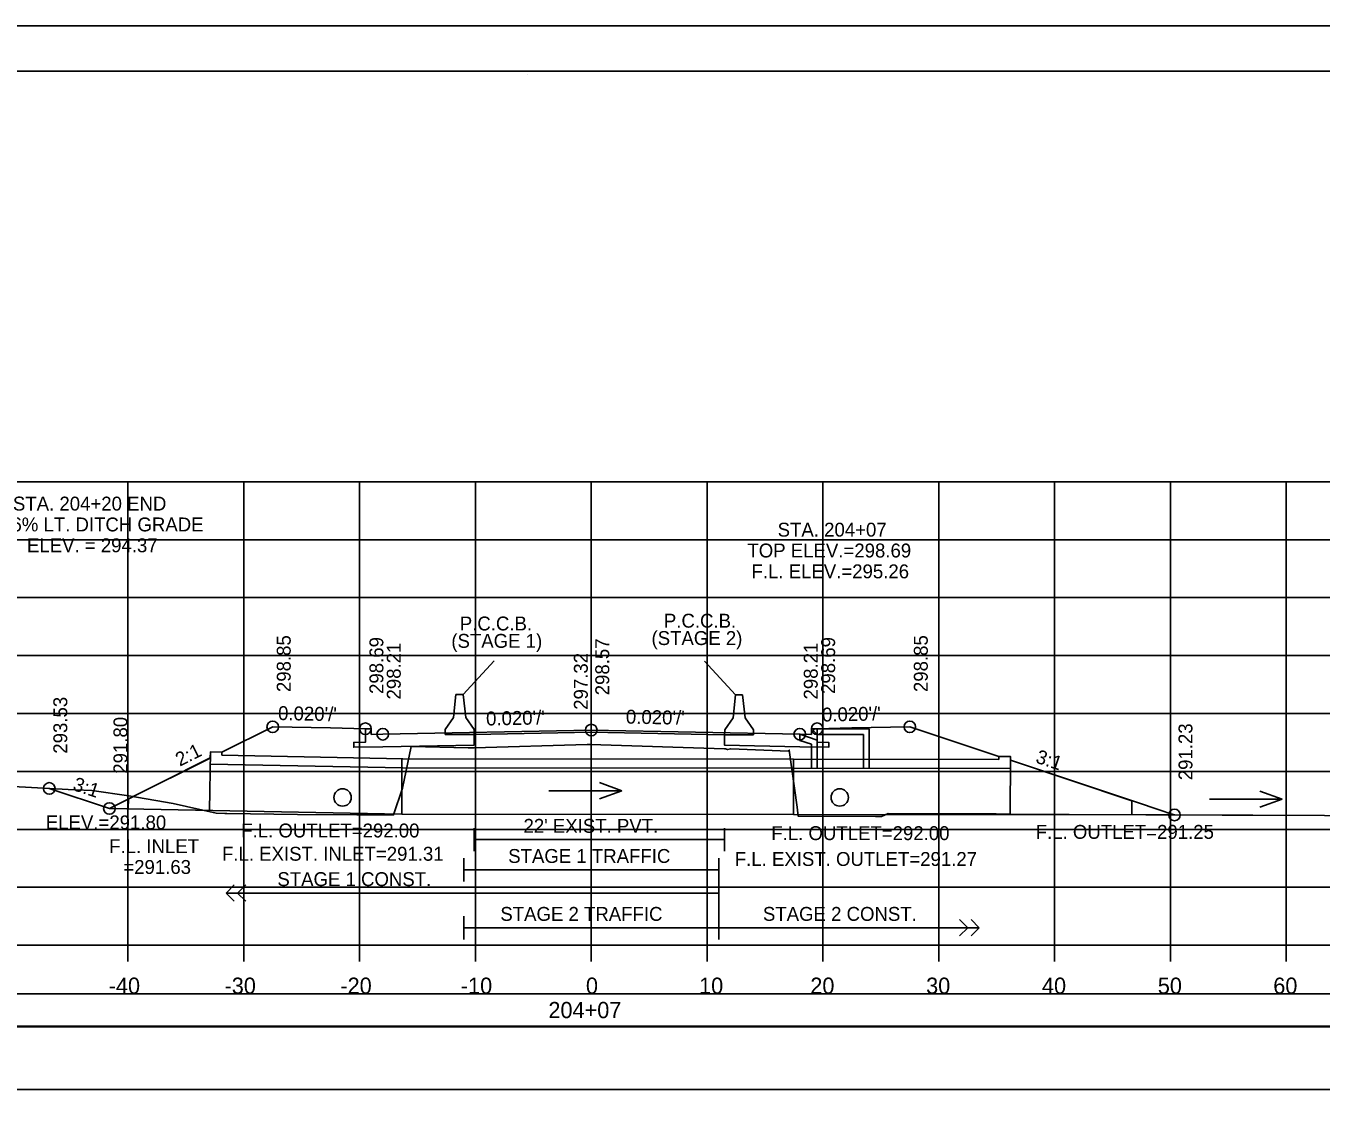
# Model space of a CAD drawing. Extents: x 1368122 to 1710785, y 373130 to 557566.
# Drawn here: x 1369973.4 to 1370085.2, y 373890.9 to 373983.7 of the extents above; entities that cross this region are included whole.
import ezdxf

# ---------------------------------------------------------------- set-up
doc = ezdxf.new("R2010")
doc.units = 0
for name, color, linetype in [('R_Alt Surface', 7, 'Continuous'), ('R_Axis', 7, 'Continuous'), ('R_Axis Annot', 7, 'Continuous'), ('R_Border', 7, 'Continuous'), ('R_Exist Surface', 7, 'Continuous'), ('R_Fin Surface', 7, 'Continuous'), ('R_Grid', 7, 'Continuous'), ('R_MOT', 7, 'Continuous'), ('R_No Plot', 7, 'Continuous'), ('R_Striping', 7, 'Continuous'), ('R_Water', 7, 'Continuous'), ('R_Water Annot', 7, 'Continuous'), ('R_Xsect Elev', 7, 'Continuous'), ('R_Xsect Slope', 7, 'Continuous')]:
    doc.layers.add(name, color=color, linetype=linetype)

msp = doc.modelspace()

# ---------------------------------------------------------------- linework, layer by layer
for points in [[(1369873.09, 373897.32), (1370171.39, 373897.32), (1370171.39, 373900.13), (1369873.09, 373900.13)], [(1369873.09, 373891.85), (1370171.39, 373891.85), (1370171.39, 373897.26), (1369873.09, 373897.26)]]:
    msp.add_lwpolyline(points, close=True)
at = {"layer": 'R_Alt Surface'}
for points in [[(1370041.74, 373923.01), (1370041.74, 373921.84), (1370042.74, 373921.82), (1370042.74, 373921.4), (1370040.24, 373921.45), (1370033.75, 373921.58), (1370033.75, 373922.49), (1370022.24, 373922.72), (1370012.13, 373922.52), (1370012.12, 373921.6), (1370004.24, 373921.45), (1370001.74, 373921.4), (1370001.74, 373921.82), (1370002.74, 373921.84), (1370002.74, 373923.01)], [(1370012.13, 373914.43), (1370012.13, 373912.43)], [(1370033.75, 373914.43), (1370033.75, 373912.43)], [(1370012.13, 373913.43), (1370033.75, 373913.43)]]:
    msp.add_lwpolyline(points, dxfattribs=at)
at = {"layer": 'R_Axis'}
for p, q in [((1369872.24, 373904.32), (1370172.24, 373904.32)), ((1369982.24, 373902.92), (1369982.24, 373904.32)), ((1369992.24, 373902.92), (1369992.24, 373904.32)), ((1370002.24, 373902.92), (1370002.24, 373904.32)), ((1370012.24, 373902.92), (1370012.24, 373904.32)), ((1370022.24, 373902.92), (1370022.24, 373904.32)), ((1370032.24, 373902.92), (1370032.24, 373904.32)), ((1370042.24, 373902.92), (1370042.24, 373904.32)), ((1370052.24, 373902.92), (1370052.24, 373904.32)), ((1370062.24, 373902.92), (1370062.24, 373904.32)), ((1370072.24, 373902.92), (1370072.24, 373904.32)), ((1370082.24, 373902.92), (1370082.24, 373904.32))]:
    msp.add_line(p, q, dxfattribs=at)
at = {"layer": 'R_Border'}
for p, q in [((1369864.24, 373979.78), (1370180.42, 373979.78)), ((1370016.76, 373979.52), (1370016.76, 373979.52)), ((1370016.76, 373979.52), (1370016.76, 373979.52))]:
    msp.add_line(p, q, dxfattribs=at)
at = {"layer": 'R_Exist Surface'}
msp.add_lwpolyline([(1369972.34, 373918.02), (1369977.07, 373917.77), (1369977.72, 373917.74), (1369979.12, 373917.68), (1369982.32, 373917.2), (1369986.15, 373916.55), (1369989.85, 373915.72), (1369990.61, 373915.7), (1369990.78, 373915.69), (1369996.88, 373915.61), (1370001.99, 373915.58), (1370005.18, 373915.57), (1370005.94, 373917.86), (1370006.69, 373921.48), (1370011.61, 373921.37), (1370012.13, 373921.36), (1370021.89, 373921.65), (1370021.9, 373921.65), (1370022.17, 373921.64), (1370033.75, 373921.27), (1370033.82, 373921.26), (1370034.01, 373921.2), (1370034.28, 373921.27), (1370039.26, 373921.07), (1370039.33, 373921.16), (1370040.03, 373916.22), (1370040.11, 373915.45), (1370046.79, 373915.42), (1370047.31, 373915.44), (1370047.86, 373915.69), (1370052.82, 373915.65), (1370057.2, 373915.65), (1370058.47, 373915.64), (1370063.5, 373915.61), (1370076.7, 373915.53), (1370077.59, 373915.55), (1370079.35, 373915.54), (1370097.94, 373915.45)], dxfattribs=at)
at = {"layer": 'R_Fin Surface'}
msp.add_lwpolyline([(1369975.45, 373917.85), (1369980.64, 373916.12), (1369989.35, 373920.48), (1369989.36, 373921), (1369990.35, 373920.98), (1369994.74, 373923.17), (1369999.74, 373923.07), (1370002.74, 373923.01), (1370003.24, 373923.01), (1370003.24, 373922.51), (1370004.24, 373922.53), (1370022.24, 373922.89), (1370040.24, 373922.53), (1370041.24, 373922.51), (1370041.24, 373923.01), (1370041.74, 373923.01), (1370044.74, 373923.07), (1370049.74, 373923.17), (1370057.42, 373920.61), (1370058.42, 373920.61), (1370058.42, 373920.28), (1370069.04, 373916.74), (1370071.52, 373915.91), (1370072.19, 373915.69), (1370072.59, 373915.56)], dxfattribs=at)
at = {"layer": 'R_Grid'}
for p, q in [((1369872.24, 373944.32), (1370172.24, 373944.32)), ((1369982.24, 373904.32), (1369982.24, 373944.32)), ((1369992.24, 373904.32), (1369992.24, 373944.32)), ((1370002.24, 373904.32), (1370002.24, 373944.32)), ((1370012.24, 373904.32), (1370012.24, 373944.32)), ((1370022.24, 373904.32), (1370022.24, 373944.32)), ((1370032.24, 373904.32), (1370032.24, 373944.32)), ((1370042.24, 373904.32), (1370042.24, 373944.32)), ((1370052.24, 373904.32), (1370052.24, 373944.32)), ((1370062.24, 373904.32), (1370062.24, 373944.32)), ((1370072.24, 373904.32), (1370072.24, 373944.32)), ((1370082.24, 373904.32), (1370082.24, 373944.32)), ((1369872.24, 373939.32), (1370172.24, 373939.32)), ((1369872.24, 373934.32), (1370172.24, 373934.32)), ((1369872.24, 373929.32), (1370172.24, 373929.32)), ((1369872.24, 373924.32), (1370172.24, 373924.32)), ((1369872.24, 373919.32), (1370172.24, 373919.32)), ((1369872.24, 373914.32), (1370172.24, 373914.32)), ((1369872.24, 373909.32), (1370172.24, 373909.32)), ((1369872.24, 373904.32), (1370172.24, 373904.32))]:
    msp.add_line(p, q, dxfattribs=at)
at = {"layer": 'R_MOT'}
for p, q in [((1370010.35, 373923.98), (1370010.56, 373925.96)), ((1370010.87, 373925.96), (1370010.56, 373925.96)), ((1370011.19, 373925.96), (1370010.87, 373925.96)), ((1370011.4, 373923.98), (1370011.19, 373925.96)), ((1370034.48, 373923.95), (1370034.69, 373925.93)), ((1370035, 373925.93), (1370034.69, 373925.93)), ((1370035.31, 373925.93), (1370035, 373925.93)), ((1370035.52, 373923.95), (1370035.31, 373925.93)), ((1370009.63, 373922.94), (1370010.35, 373923.98)), ((1370012.13, 373922.94), (1370011.4, 373923.98)), ((1370033.76, 373922.91), (1370034.48, 373923.95)), ((1370036.26, 373922.91), (1370035.52, 373923.95)), ((1370009.63, 373922.52), (1370009.63, 373922.94)), ((1370012.13, 373922.52), (1370009.63, 373922.52)), ((1370012.13, 373922.52), (1370012.13, 373922.94)), ((1370033.75, 373922.49), (1370033.76, 373922.91)), ((1370036.25, 373922.49), (1370033.75, 373922.49)), ((1370036.25, 373922.49), (1370036.26, 373922.91))]:
    msp.add_line(p, q, dxfattribs=at)
at = {"layer": 'R_No Plot'}
msp.add_line((1369851.84, 373983.68), (1370185.17, 373983.68), dxfattribs=at)
for points in [[(1369851.83, 373983.68), (1370185.17, 373983.68), (1370185.17, 373770.34), (1369851.83, 373770.34)], [(1370098.16, 373979.78), (1370117.78, 373979.78), (1370117.78, 373969.9), (1370133.89, 373969.9), (1370157.09, 373969.9), (1370157.21, 373941.75), (1370180.42, 373941.75), (1370180.42, 373774.32), (1369864.24, 373774.32), (1369864.24, 373979.78)]]:
    msp.add_lwpolyline(points, close=True, dxfattribs=at)
for centre in [(1369994.74, 373923.17), (1370002.74, 373923.01), (1370022.24, 373922.89), (1370041.74, 373923.01), (1370049.74, 373923.17), (1370004.24, 373922.53), (1370040.24, 373922.53), (1369975.45, 373917.85), (1369980.64, 373916.12), (1370072.59, 373915.56)]:
    msp.add_circle(centre, 0.5, dxfattribs=at)
at = {"layer": 'R_Striping'}
for p, q in [((1370011.19, 373925.96), (1370013.86, 373928.87)), ((1370034.69, 373925.93), (1370032.01, 373928.84)), ((1369990.71, 373908.82), (1369991.41, 373909.53)), ((1369991.41, 373908.12), (1369990.71, 373908.82)), ((1369991.71, 373908.82), (1369992.41, 373909.53)), ((1369992.41, 373908.12), (1369991.71, 373908.82)), ((1370055.74, 373905.82), (1370033.24, 373905.82)), ((1370054.74, 373905.82), (1370054.04, 373906.53)), ((1370054.04, 373905.12), (1370054.74, 373905.82)), ((1370055.74, 373905.82), (1370055.04, 373906.53)), ((1370055.04, 373905.12), (1370055.74, 373905.82))]:
    msp.add_line(p, q, dxfattribs=at)
for points in [[(1370011.24, 373911.82), (1370011.24, 373909.82)], [(1370033.24, 373911.82), (1370033.24, 373904.82)], [(1370033.24, 373911.82), (1370033.24, 373909.82)], [(1370011.24, 373910.82), (1370033.24, 373910.82)], [(1370033.24, 373908.82), (1369990.71, 373908.82)], [(1370011.24, 373906.82), (1370011.24, 373904.82)], [(1370011.24, 373905.82), (1370033.24, 373905.82)]]:
    msp.add_lwpolyline(points, dxfattribs=at)
at = {"layer": 'R_Water'}
for p, q in [((1370040.24, 373922.53), (1370041.74, 373922.01)), ((1370041.41, 373922.85), (1370041.49, 373923.01)), ((1370041.41, 373922.85), (1370041.74, 373922.51)), ((1370046.24, 373923.01), (1370041.49, 373923.01)), ((1370045.74, 373922.51), (1370041.74, 373922.51)), ((1370045.74, 373921.51), (1370045.74, 373922.51)), ((1370046.24, 373921.51), (1370046.24, 373923.01)), ((1370040.24, 373922), (1370041.24, 373921.66)), ((1370041.24, 373921.51), (1370041.24, 373921.66)), ((1370041.24, 373921.51), (1370041.24, 373919.59)), ((1370041.74, 373921.51), (1370041.74, 373922.01)), ((1370041.74, 373921.51), (1370041.74, 373919.59)), ((1370045.74, 373921.51), (1370045.74, 373919.59)), ((1370046.24, 373921.51), (1370046.24, 373919.59)), ((1369982.28, 373916.94), (1369989.35, 373920.47)), ((1369989.27, 373915.96), (1369989.36, 373921)), ((1369989.36, 373921), (1369990.36, 373920.98)), ((1369990.36, 373920.98), (1369990.36, 373920.73)), ((1370005.97, 373920.42), (1369990.36, 373920.73)), ((1370005.88, 373920.42), (1370039.69, 373920.38)), ((1370005.88, 373915.63), (1370005.88, 373920.42)), ((1370039.69, 373915.59), (1370039.69, 373920.38)), ((1370039.69, 373920.38), (1370057.42, 373920.36)), ((1370057.42, 373920.61), (1370057.42, 373920.36)), ((1370058.42, 373920.61), (1370057.42, 373920.61)), ((1370058.41, 373915.57), (1370058.42, 373920.61)), ((1370058.42, 373920.28), (1370068.92, 373916.78)), ((1370005.96, 373919.63), (1369989.34, 373919.96)), ((1370005.88, 373919.63), (1370039.69, 373919.59)), ((1370039.69, 373919.59), (1370058.42, 373919.57)), ((1369982.27, 373916.09), (1369982.28, 373916.94)), ((1370068.91, 373915.56), (1370068.92, 373916.78)), ((1370005.88, 373915.63), (1369980.66, 373916.12)), ((1370005.88, 373915.63), (1370039.69, 373915.59)), ((1370039.69, 373915.59), (1370072.59, 373915.56))]:
    msp.add_line(p, q, dxfattribs=at)
msp.add_lwpolyline([(1370040.24, 373922), (1370040.24, 373922.53)], dxfattribs=at)
for centre in [(1370000.77, 373917.07), (1370043.69, 373917.07)]:
    msp.add_circle(centre, 0.75, dxfattribs=at)
at = {"layer": 'R_Water Annot'}
for p, q in [((1370024.87, 373917.65), (1370022.95, 373918.35)), ((1370018.59, 373917.65), (1370024.87, 373917.65)), ((1370024.87, 373917.65), (1370022.95, 373916.95)), ((1370075.61, 373916.92), (1370081.89, 373916.92)), ((1370081.89, 373916.92), (1370079.97, 373917.62)), ((1370081.89, 373916.92), (1370079.97, 373916.22))]:
    msp.add_line(p, q, dxfattribs=at)
at = {"layer": 'R_Xsect Elev'}
msp.add_line((1370022.24, 373921.64), (1370022.24, 373931.64), dxfattribs=at)

# ---------------------------------------------------------------- texts
at = {"layer": 'R_Axis Annot'}
for s, p in [('-40', (1369980.58, 373900.12)), ('-30', (1369990.58, 373900.12)), ('-20', (1370000.58, 373900.12)), ('-10', (1370010.98, 373900.12)), ('0', (1370021.78, 373900.12)), ('10', (1370031.55, 373900.12)), ('20', (1370041.15, 373900.12)), ('30', (1370051.15, 373900.12)), ('40', (1370061.15, 373900.12)), ('50', (1370071.15, 373900.12)), ('60', (1370081.12, 373900.12)), ('204+07', (1370018.54, 373898.02))]:
    msp.add_text(s, height=1.4, dxfattribs=at).set_placement(p)
at = {"layer": 'R_Striping'}
for s, p in [('P.C.C.B. ', (1370010.89, 373931.49)), ('P.C.C.B.', (1370028.51, 373931.73)), ('(STAGE 1)', (1370010.16, 373929.99)), ('(STAGE 2)', (1370027.44, 373930.23)), ('STAGE 1 TRAFFIC', (1370015.07, 373911.42)), ('STAGE 1 CONST.', (1369995.14, 373909.42)), ('STAGE 2 TRAFFIC', (1370014.39, 373906.42)), ('STAGE 2 CONST.', (1370037.06, 373906.42))]:
    msp.add_text(s, height=1.2, dxfattribs=at).set_placement(p)
at = {"layer": 'R_Water'}
msp.add_text("22' EXIST. PVT.", height=1.2, dxfattribs=at).set_placement((1370016.39, 373914.02))
at = {"layer": 'R_Water Annot'}
for s, p in [('STA. 204+07', (1370038.33, 373939.59)), ('TOP ELEV.=298.69', (1370035.72, 373937.79)), ('F.L. ELEV.=295.26', (1370036.07, 373935.99)), ('F.L. OUTLET=292.00', (1369992.02, 373913.62)), ('F.L. OUTLET=292.00', (1370037.78, 373913.39)), ('F.L. OUTLET=291.25', (1370060.61, 373913.5)), ('F.L. INLET', (1369980.62, 373912.27)), ('F.L. EXIST. INLET=291.31', (1369990.36, 373911.61)), ('F.L. EXIST. OUTLET=291.27', (1370034.63, 373911.16)), ('=291.63', (1369981.84, 373910.47))]:
    msp.add_text(s, height=1.2, dxfattribs=at).set_placement(p)
at = {"layer": 'R_Xsect Elev'}
for s, p in [('STA. 204+20 END ', (1369972.31, 373941.84)), ('23.36% LT. DITCH GRADE', (1369969.06, 373940.04)), ('ELEV. = 294.37', (1369973.52, 373938.24)), ('ELEV.=291.80', (1369975.15, 373914.32))]:
    msp.add_text(s, height=1.2, dxfattribs=at).set_placement(p)
for s, p in [('298.85', (1369996.29, 373926.17)), ('298.69', (1370004.29, 373926.01)), ('298.21', (1370005.79, 373925.53)), ('298.57', (1370023.79, 373925.89)), ('298.21', (1370041.79, 373925.53)), ('298.69', (1370043.29, 373926.01)), ('298.85', (1370051.29, 373926.17)), ('297.32', (1370021.94, 373924.64)), ('293.53', (1369977, 373920.85)), ('291.80', (1369982.19, 373919.12)), ('291.23', (1370074.14, 373918.56))]:
    msp.add_text(s, height=1.2, rotation=90, dxfattribs=at).set_placement(p)
at = {"layer": 'R_Xsect Slope'}
for s, rotation, p in [("0.020'/'", 358.8542, (1369995.19, 373923.76)), ("0.020'/'", 1.1458, (1370013.17, 373923.28)), ("0.020'/'", 358.8542, (1370025.22, 373923.45)), ("0.020'/'", 1.1458, (1370042.17, 373923.62)), ('2:1', 26.5651, (1369986.72, 373919.72)), ('3:1', 341.5651, (1370060.53, 373920.1)), ('3:1', 341.5651, (1369977.41, 373917.73))]:
    msp.add_text(s, height=1.2, rotation=rotation, dxfattribs=at).set_placement(p)

doc.saveas('drawing.dxf')
